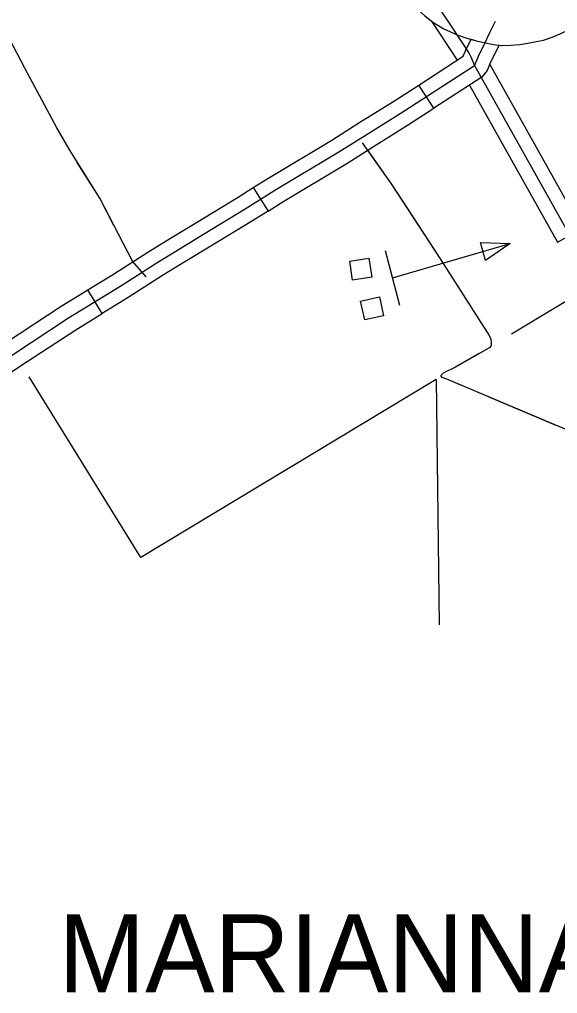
# Model space of a CAD drawing. Extents: x 1084508 to 1142749, y 1057638 to 1093403.
# Drawn here: x 1138906 to 1139821, y 1065273 to 1066930 of the extents above; entities that cross this region are included whole.
import ezdxf

# ---------------------------------------------------------------- set-up
doc = ezdxf.new("R2010")
doc.units = 0
for name, color, linetype in [('Level 10', 7, 'Continuous'), ('Level 31', 7, 'Continuous'), ('Level 43', 7, 'Continuous'), ('Level 45', 7, 'Continuous'), ('Level 5', 7, 'Continuous'), ('Level 56', 7, 'Continuous')]:
    doc.layers.add(name, color=color, linetype=linetype)

msp = doc.modelspace()

# ---------------------------------------------------------------- linework, layer by layer
at = {"layer": 'Level 10'}
for points in [[(1139557.2, 1066972.4), (1139585.1, 1066946.1), (1139595.7, 1066936.1), (1139609.4, 1066925.7), (1139628.1, 1066913.9), (1139650.8, 1066903.8), (1139665.7, 1066899), (1139682.9, 1066893.9), (1139696.5, 1066890.6), (1139706.8, 1066888.4)], [(1139706.8, 1066888.4), (1139716.7, 1066887), (1139726.1, 1066886), (1139742.2, 1066886.2), (1139757.3, 1066887.7), (1139770.8, 1066889.9), (1139785.5, 1066892.3), (1139797.6, 1066895.1), (1139812.2, 1066900), (1139825.8, 1066905.7), (1139840.4, 1066912.7), (1139853.3, 1066919.9), (1139873.3, 1066932.5), (1139921.7, 1066964.6)]]:
    msp.add_lwpolyline(points, dxfattribs=at)
at = {"layer": 'Level 31'}
for p, q in [((1139610.8, 1066779), (1139585.3, 1066818.5)), ((1139303.8, 1066644.1), (1139328.9, 1066604.2)), ((1139046.7, 1066429.9), (1139022, 1066470))]:
    msp.add_line(p, q, dxfattribs=at)
for points in [[(1139715.1, 1066926.8), (1139705.8, 1066907.3), (1139698.1, 1066891.2), (1139686.2, 1066866.9), (1139680.2, 1066851.9)], [(1139661.1, 1066867.6), (1139664.6, 1066876.5), (1139674.4, 1066896.4)], [(1139674.4, 1066896.4), (1139682.9, 1066893.9), (1139696.5, 1066890.6), (1139706.8, 1066888.4), (1139716.7, 1066887), (1139722, 1066886.5)], [(1139722, 1066886.5), (1139707.7, 1066857.3), (1139702, 1066843.2), (1139692.9, 1066832.1)], [(1139585.3, 1066818.5), (1139661.1, 1066867.6)], [(1138752.9, 1066275.1), (1138765.6, 1066283.5), (1138785, 1066294.6), (1138817, 1066313.4), (1138860, 1066337.7), (1138989.3, 1066422.3), (1139078.3, 1066477), (1139136.5, 1066514.4), (1139219.1, 1066564.8), (1139290.2, 1066607.7), (1139343.5, 1066641.2), (1139449.5, 1066704.7), (1139495.9, 1066734.1), (1139553.6, 1066770), (1139680.2, 1066851.9)], [(1139692.9, 1066832.1), (1139610.8, 1066779)], [(1139445.4, 1066730), (1139483.4, 1066754), (1139541, 1066789.9), (1139585.3, 1066818.5)], [(1139470.6, 1066690.2), (1139508.4, 1066714.1), (1139566.2, 1066750.1), (1139610.8, 1066779)], [(1139303.8, 1066644.1), (1139331.1, 1066661.3), (1139437.2, 1066724.8), (1139445.4, 1066730)], [(1139328.9, 1066604.2), (1139355.8, 1066621.2), (1139461.9, 1066684.7), (1139470.6, 1066690.2)], [(1139162.6, 1066557.9), (1139206.9, 1066584.9), (1139277.8, 1066627.7), (1139303.8, 1066644.1)], [(1139328.9, 1066604.2), (1139302.5, 1066587.7), (1139231.3, 1066544.7), (1139187.1, 1066517.7)], [(1139022, 1066470), (1139065.8, 1066497), (1139124, 1066534.4), (1139162.6, 1066557.9)], [(1139187.1, 1066517.7), (1139149, 1066494.5), (1139090.9, 1066457.1), (1139046.7, 1066429.9)], [(1138882, 1066380.2), (1138976.7, 1066442.2), (1139022, 1066470)], [(1138907.8, 1066340.8), (1139001.9, 1066402.4), (1139046.7, 1066429.9)], [(1138772.8, 1066260.1), (1138778, 1066263.4), (1138796.8, 1066274.2), (1138828.7, 1066293), (1138872.3, 1066317.6), (1138907.8, 1066340.8)]]:
    msp.add_lwpolyline(points, dxfattribs=at)
at = {"layer": 'Level 43'}
for points in [[(1139121.2, 1066492.2), (1139098.3, 1066519.1), (1139042.4, 1066625.9), (1138991.3, 1066707.7), (1138969.5, 1066745.7), (1138915.7, 1066845.9), (1138881.8, 1066910), (1138819.7, 1067016.2), (1138782.8, 1067081.7), (1138774.1, 1067094.2), (1138768.5, 1067097.9), (1138762.1, 1067099.1), (1138755.3, 1067099.1), (1138749.6, 1067096.8), (1138690.6, 1067058.7), (1138542.9, 1066960.9), (1138537, 1066956.3)], [(1138982.9, 1066722.4), (1138969.5, 1066745.7), (1138923.4, 1066831.6)], [(1139489.2, 1066720), (1139538.5, 1066650.6), (1139621.6, 1066523.1), (1139695.9, 1066406.6), (1139704.8, 1066393.6), (1139708.2, 1066386.4), (1139708.7, 1066381.3), (1139708.7, 1066376.3), (1139708.2, 1066374.4), (1139706.5, 1066372.2), (1139647.9, 1066338.4), (1139627, 1066328.3), (1139624.6, 1066326.4), (1139623.1, 1066324.6), (1139622.8, 1066323.2), (1139623.8, 1066321.7), (1139632.5, 1066318.8), (1139888, 1066210.8), (1139940.3, 1066188.1), (1140042.5, 1066145.7), (1140144.1, 1066100.9), (1140167.4, 1066092.2), (1140176.4, 1066088.3)], [(1139498, 1066707.6), (1139525.2, 1066669.3)], [(1139066.6, 1066579.6), (1139042.4, 1066625.9), (1139004.3, 1066687)], [(1139548.5, 1066635.1), (1139616.4, 1066531)], [(1139098.8, 1066518.2), (1139085.9, 1066542.8)], [(1139638.8, 1066496.1), (1139695.9, 1066406.6), (1139704.8, 1066393.6), (1139705.8, 1066391.4)], [(1139688.4, 1066361.7), (1139647.9, 1066338.4), (1139627, 1066328.3), (1139624.6, 1066326.4), (1139623.1, 1066324.6), (1139622.8, 1066323.2), (1139623.8, 1066321.7), (1139632.5, 1066318.8), (1139666.2, 1066304.6)], [(1139704.4, 1066288.4), (1139818.8, 1066240)]]:
    msp.add_lwpolyline(points, dxfattribs=at)
at = {"layer": 'Level 45'}
msp.add_line((1139821.5, 1066551.1), (1139862.6, 1066574.1), dxfattribs=at)
for points in [[(1139587.8, 1066997.4), (1139599.5, 1066979.3), (1139637.3, 1066923.9), (1139658.3, 1066891.8), (1139671.3, 1066872), (1139674, 1066866.4), (1139680.2, 1066851.9)], [(1139606.2, 1066927.7), (1139617.7, 1066910.8), (1139638.6, 1066879), (1139650.5, 1066860.7)], [(1139680.2, 1066851.9), (1139845.7, 1066556.1), (1139857.5, 1066535.6), (1139860.7, 1066530.9), (1139865.4, 1066526.9), (1139871.7, 1066526.9), (1139879.6, 1066526.9), (1139887.4, 1066526.9), (1139903.2, 1066526.9), (1139916.6, 1066526.9), (1139934.7, 1066526.9), (1139944.2, 1066523.8), (1139951.3, 1066521.4), (1139963.1, 1066515.1), (1139974.9, 1066505.7), (1139982.8, 1066501.7), (1140003.3, 1066502.5)], [(1139706.2, 1066853.6), (1139781.6, 1066718.8)], [(1139671.9, 1066818.5), (1139740.6, 1066695.8)], [(1139781.6, 1066718.8), (1139862.6, 1066574.1)], [(1139740.6, 1066695.8), (1139821.5, 1066551.1)]]:
    msp.add_lwpolyline(points, dxfattribs=at)
at = {"layer": 'Level 5'}
for points in [[(1139902.4, 1066490.7), (1139743.2, 1066394.8)], [(1139112.6, 1066014.9), (1138922.6, 1066322.4)], [(1139614.8, 1066317.4), (1139112.6, 1066014.9)], [(1139614.8, 1066317.4), (1139620.1, 1065900.3)]]:
    msp.add_lwpolyline(points, dxfattribs=at)
at = {"layer": 'Level 56'}
for p, q in [((1139690.2, 1066550.8), (1139740.8, 1066548.8)), ((1139699.1, 1066520), (1139690.2, 1066550.8)), ((1139740.8, 1066548.8), (1139699.1, 1066520))]:
    msp.add_line(p, q, dxfattribs=at)
for points in [[(1139540.4, 1066490.4), (1139740.8, 1066548.8)], [(1139528.4, 1066536.9), (1139552.3, 1066444)]]:
    msp.add_lwpolyline(points, dxfattribs=at)
for points in [[(1139472.8, 1066486.8), (1139468, 1066519.1), (1139500.5, 1066523.8), (1139505.2, 1066491.5)], [(1139493.5, 1066419), (1139486.4, 1066450.9), (1139518.4, 1066458), (1139525.5, 1066426.1)]]:
    msp.add_lwpolyline(points, close=True, dxfattribs=at)

# ---------------------------------------------------------------- texts
at = {"layer": 'Level 5'}
msp.add_text('MARIANNA /', height=132.58, dxfattribs=at).set_placement((1138972, 1065275.1))

doc.saveas('drawing.dxf')
